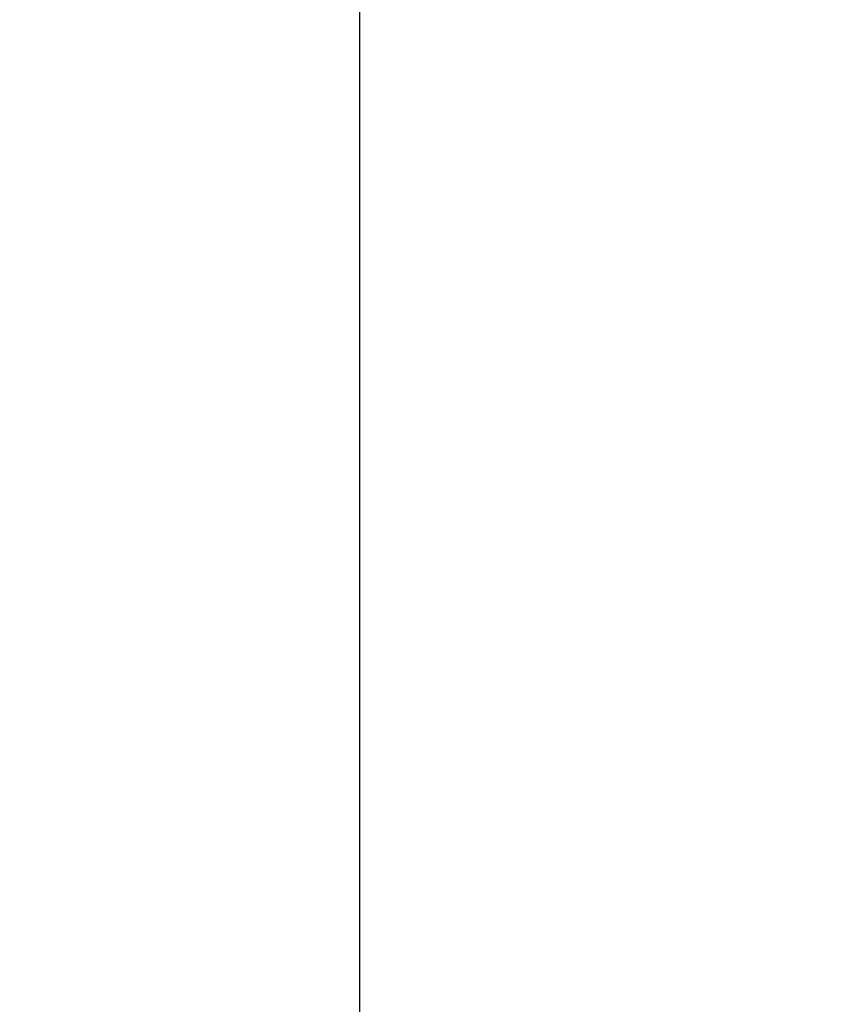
# Model space of a CAD drawing. Header units: inches. Extents: x 0 to 230, y 0 to 149.
# Tile 262 of 285: x 115.07 to 119.29, y 80.02 to 85.15. Entities that reach past the tile are written whole.
import ezdxf

# ---------------------------------------------------------------- set-up
doc = ezdxf.new("R2010")
doc.units = ezdxf.units.IN
doc.header["$LTSCALE"] = 12.648283
doc.header["$MEASUREMENT"] = 0
doc.layers.get('0').update_dxf_attribs({"linetype": 'CONTINUOUS'})
doc.layers.add('DIMENSIONS', color=7, linetype='CONTINUOUS')
doc.styles.get("Standard").update_dxf_attribs({"font": 'arial.ttf'})
doc.dimstyles.new('DIMSTYLE_1', dxfattribs={"dimtxt": 1.014568, "dimasz": 1.352758, "dimexe": 0.09, "dimexo": 0.07, "dimgap": 0.0375, "dimtad": 0, "dimtih": 1, "dimtoh": 1, "dimzin": 4, "dimdsep": 46, "dimtxsty": 'Standard', "dimblk": '_FILLED', "dimblk1": '_FILLED', "dimblk2": '_FILLED', "dimcen": 0.09, "dimadec": 3, "dimazin": 1, "dimtfac": 1, "dimtdec": 3, "dimtofl": 0, "dimtmove": 0, "dimatfit": 3, "dimldrblk": '_FILLED', "dimfxl": 0, "dimtolj": 1, "dimtzin": 4, "dimarcsym": 0})

# ---------------------------------------------------------------- blocks, each defined once
blk = doc.blocks.new('_FILLED')
at = {"color": 0, "linetype": 'ByBlock'}
blk.add_solid([(0, 0), (-1, 0.2), (-1, -0.2)], dxfattribs=at)
blk = doc.blocks.new('*D12')
at = {"layer": 'DIMENSIONS', "color": 2, "linetype": 'Continuous'}
for p, q in [((120.1223, 108.8479), (115.6254, 108.8479)), ((116.8429, 108.8479), (116.8429, 73.8625)), ((116.8429, 36.8479), (116.8429, 71.8334)), ((120.1333, 36.8479), (115.6254, 36.8479))]:
    blk.add_line(p, q, dxfattribs=at)
at = {"layer": 'DIMENSIONS', "color": 2, "linetype": 'Continuous', "xscale": 1.3527575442, "yscale": 1.3527575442, "zscale": 1.3527575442}
for p, rotation in [((116.8429, 108.8479), 90), ((116.8429, 36.8479), 270)]:
    blk.add_blockref('_FILLED', p, dxfattribs=dict(at, rotation=rotation))
at = {"layer": 'DIMENSIONS', "color": 2, "linetype": 'Continuous', "insert": (116.8429, 73.3552), "char_height": 1.01457, "width": 3.545331, "attachment_point": 2, "line_spacing_factor": 0.9}
blk.add_mtext('72.00', dxfattribs=at)

msp = doc.modelspace()

# ---------------------------------------------------------------- dimensions: what is measured, and where the dimension line sits
at = {"layer": 'DIMENSIONS', "color": 2, "linetype": 'Continuous'}
dim = msp.add_linear_dim(base=(116.8429, 108.8479), p1=(120.2033, 36.8479), p2=(120.1923, 108.8479), angle=90, dimstyle='DIMSTYLE_1', dxfattribs=at)
dim.commit()
dim.dimension.update_dxf_attribs({"geometry": '*D12', "text_midpoint": (116.8427, 72.8423), "dimtype": 160})

doc.saveas('drawing.dxf')
